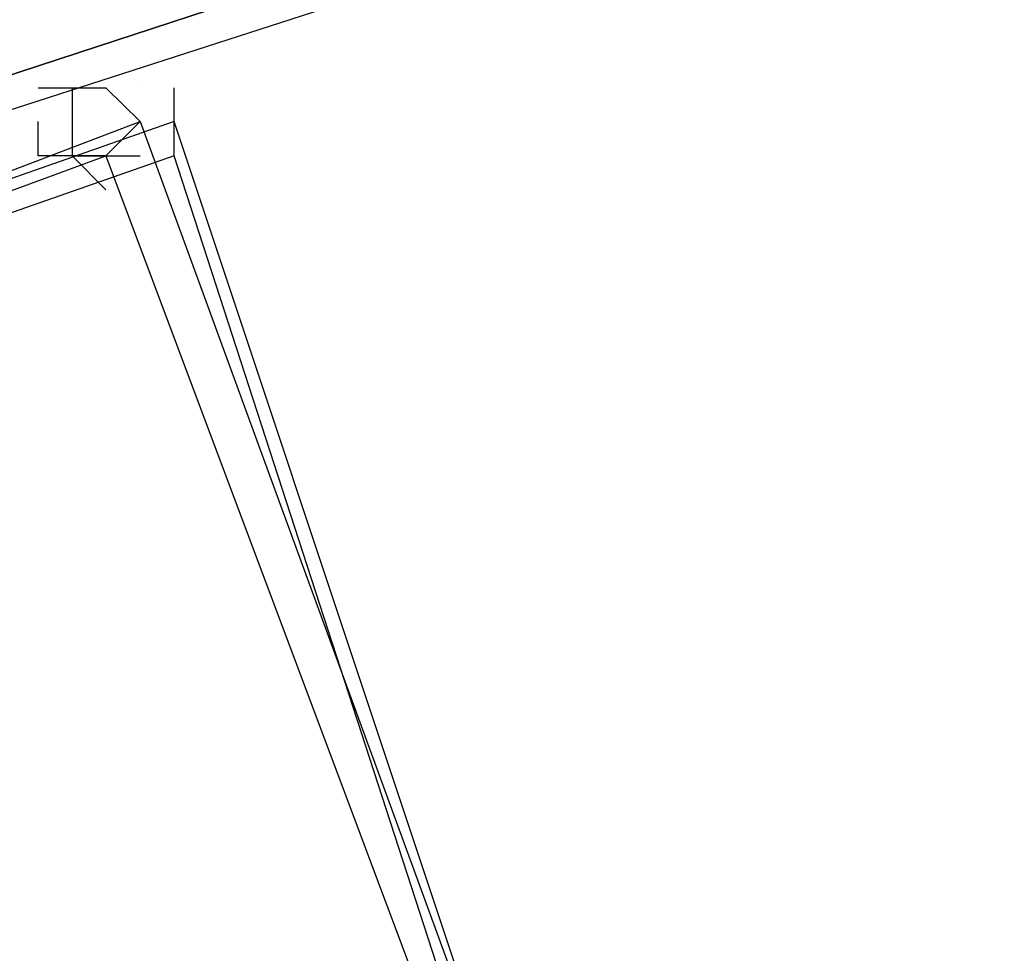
# Model space of a CAD drawing. Header units: feet. Extents: x -79 to 198, y -22 to 181.
# Tile 598 of 656: x 52.219 to 52.606, y 147.812 to 148.178. Entities that reach past the tile are written whole.
import ezdxf

# ---------------------------------------------------------------- set-up
doc = ezdxf.new("R2010")
doc.units = ezdxf.units.FT
doc.layers.add('A-LINEA', color=7, linetype='CONTINUOUS')

msp = doc.modelspace()

# ---------------------------------------------------------------- linework, layer by layer
at = {"layer": 'A-LINEA'}
for p, q in [((52.2267, 148.1511), (52.2267, 148.1511)), ((52.2267, 148.1511), (52.2267, 148.1511)), ((52.2533, 148.1511), (52.2533, 148.1511)), ((52.2533, 148.1511), (52.2533, 148.1511)), ((52.2533, 148.1511), (52.2533, 148.1511)), ((52.2533, 148.1511), (52.2533, 148.1511))]:
    msp.add_line(p, q, dxfattribs=at)
for points in [[(52.1467, 148.1644), (55.8933, 149.3911), (55.9067, 149.3778), (55.9067, 149.3644), (52.16, 148.1378), (52.1467, 148.1511), (52.1467, 148.1644)], [(52.1467, 148.1644), (55.8933, 149.3911), (55.9067, 149.3778), (55.9067, 149.3644), (52.16, 148.1378), (52.1467, 148.1511), (52.1467, 148.1644)], [(52.16, 148.1378), (55.9067, 149.3644), (55.92, 149.3511), (55.92, 149.3378), (52.16, 148.1244), (52.16, 148.1378)], [(52.16, 148.1378), (55.9067, 149.3644), (55.92, 149.3511), (55.92, 149.3378), (52.16, 148.1244), (52.16, 148.1378)], [(52.2267, 148.1511), (52.24, 148.1511), (52.24, 148.1511), (52.2533, 148.1511), (52.2533, 148.1511), (52.2533, 148.1511), (52.2667, 148.1378), (52.2667, 148.1378), (52.2533, 148.1244), (52.2533, 148.1244), (52.2533, 148.1244), (52.2533, 148.1244), (52.2533, 148.1244), (52.2533, 148.1244), (52.2533, 148.1244)], [(52.2267, 148.1511), (52.24, 148.1511), (52.24, 148.1511), (52.2533, 148.1511), (52.2533, 148.1511), (52.2533, 148.1511), (52.2667, 148.1378), (52.2667, 148.1378), (52.2533, 148.1244), (52.2533, 148.1244), (52.2533, 148.1244), (52.2533, 148.1244), (52.2533, 148.1244), (52.2533, 148.1244), (52.2533, 148.1244)], [(52.24, 148.1511), (52.24, 148.1378), (52.24, 148.1378), (52.24, 148.1244), (52.24, 148.1244), (52.2667, 148.1244), (52.2667, 148.1244), (52.2667, 148.1244), (52.2667, 148.1244), (52.2667, 148.1244), (52.2667, 148.1244), (52.2667, 148.1244)], [(52.24, 148.1511), (52.24, 148.1378), (52.24, 148.1378), (52.24, 148.1244), (52.24, 148.1244), (52.2667, 148.1244), (52.2667, 148.1244), (52.2667, 148.1244), (52.2667, 148.1244), (52.2667, 148.1244), (52.2667, 148.1244), (52.2667, 148.1244)], [(52.2667, 148.1511), (52.2667, 148.1511), (52.2667, 148.1511)], [(52.2667, 148.1511), (52.2667, 148.1511), (52.2667, 148.1511)], [(52.28, 148.1244), (52.28, 148.1244), (52.28, 148.1244), (52.28, 148.1244), (52.28, 148.1378), (52.28, 148.1378), (52.28, 148.1378), (52.28, 148.1378), (52.28, 148.1511), (52.28, 148.1511), (52.28, 148.1511)], [(52.28, 148.1244), (52.28, 148.1244), (52.28, 148.1244), (52.28, 148.1244), (52.28, 148.1378), (52.28, 148.1378), (52.28, 148.1378), (52.28, 148.1378), (52.28, 148.1511), (52.28, 148.1511), (52.28, 148.1511)], [(52.4667, 147.5911), (52.1867, 147.4844), (51.9867, 148.0311), (52.2667, 148.1378), (52.4667, 147.5911)], [(52.4667, 147.5911), (52.1867, 147.4844), (51.9867, 148.0311), (52.2667, 148.1378), (52.4667, 147.5911)], [(52.1867, 147.4844), (52.4667, 147.5778), (52.28, 148.1378), (52.0133, 148.0444), (52.1867, 147.4844)], [(52.1867, 147.4844), (52.4667, 147.5778), (52.28, 148.1378), (52.0133, 148.0444), (52.1867, 147.4844)], [(52.2533, 148.1111), (52.24, 148.1244), (52.24, 148.1244), (52.24, 148.1244), (52.24, 148.1244), (52.24, 148.1244), (52.2267, 148.1244), (52.2267, 148.1244), (52.2267, 148.1378), (52.2267, 148.1378), (52.2267, 148.1378)], [(52.2533, 148.1111), (52.24, 148.1244), (52.24, 148.1244), (52.24, 148.1244), (52.24, 148.1244), (52.24, 148.1244), (52.2267, 148.1244), (52.2267, 148.1244), (52.2267, 148.1378), (52.2267, 148.1378), (52.2267, 148.1378)], [(52.4533, 147.5911), (52.2, 147.4978), (52, 148.0311), (52.2533, 148.1244), (52.4533, 147.5911)], [(52.4533, 147.5911), (52.2, 147.4978), (52, 148.0311), (52.2533, 148.1244), (52.4533, 147.5911)], [(52.2, 147.4978), (52.4533, 147.5911), (52.28, 148.1244), (52.0133, 148.0311), (52.2, 147.4978)], [(52.2, 147.4978), (52.4533, 147.5911), (52.28, 148.1244), (52.0133, 148.0311), (52.2, 147.4978)], [(52.2533, 148.1244), (52.2533, 148.1244), (52.2533, 148.1244), (52.2533, 148.1244), (52.24, 148.1244)], [(52.2533, 148.1244), (52.2533, 148.1244), (52.2533, 148.1244), (52.2533, 148.1244), (52.24, 148.1244)]]:
    msp.add_lwpolyline(points, dxfattribs=at)
msp.add_lwpolyline([(52.2667, 148.1244), (52.2667, 148.1244), (52.2667, 148.1244), (52.2667, 148.1244)], close=True, dxfattribs=at)
msp.add_lwpolyline([(52.2667, 148.1244), (52.2667, 148.1244), (52.2667, 148.1244), (52.2667, 148.1244)], close=True, dxfattribs=at)

doc.saveas('drawing.dxf')
